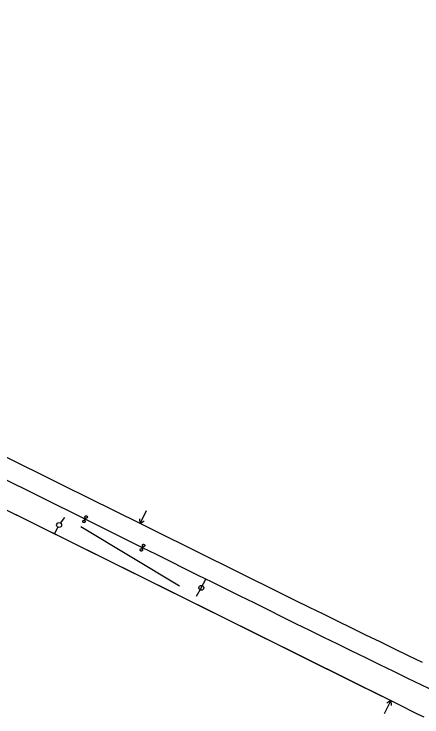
# Model space of a CAD drawing. Extents: x 6540402 to 6566579, y 5525343 to 5532423.
# Drawn here: x 6545209.9 to 6545293, y 5525970.1 to 5526113.5 of the extents above; entities that cross this region are included whole.
import ezdxf

# ---------------------------------------------------------------- set-up
doc = ezdxf.new("R2010")
doc.units = 0
for name, color, linetype in [('IR_ps_geometria', 7, 'Continuous'), ('TOR_PS_OPIS_T-opisy dodatkowe', 7, 'Continuous'), ('TOR_PS_OPIS_T-symbole geometrii', 7, 'Continuous'), ('TOR_PS_OPIS_T-ukresy', 7, 'Continuous'), ('TOR_PS_T-tory projektowane', 7, 'Continuous')]:
    doc.layers.add(name, color=color, linetype=linetype)

msp = doc.modelspace()

# ---------------------------------------------------------------- linework, layer by layer
at = {"layer": 'IR_ps_geometria'}
for points in [[(6545224.35, 5526010.46), (6545224.24, 5526010.23), (6545224.27, 5526010.22), (6545224.29, 5526010.2), (6545224.31, 5526010.17), (6545224.33, 5526010.15), (6545224.35, 5526010.12), (6545224.36, 5526010.09), (6545224.37, 5526010.06), (6545224.38, 5526010.02), (6545224.38, 5526009.99), (6545224.37, 5526009.96), (6545224.36, 5526009.93), (6545224.35, 5526009.9), (6545224.33, 5526009.87), (6545224.31, 5526009.84), (6545224.29, 5526009.82), (6545224.26, 5526009.8), (6545224.24, 5526009.78), (6545224.21, 5526009.77), (6545224.17, 5526009.76), (6545224.14, 5526009.76), (6545224.11, 5526009.76), (6545224.08, 5526009.76), (6545224.04, 5526009.77), (6545224.01, 5526009.78), (6545223.99, 5526009.8), (6545223.96, 5526009.82), (6545223.94, 5526009.84), (6545223.92, 5526009.87), (6545223.9, 5526009.9), (6545223.89, 5526009.93), (6545223.88, 5526009.96), (6545223.88, 5526009.99), (6545223.88, 5526010.02), (6545223.88, 5526010.06), (6545223.89, 5526010.09), (6545223.9, 5526010.12), (6545223.92, 5526010.15), (6545223.94, 5526010.17), (6545223.96, 5526010.2), (6545223.99, 5526010.22), (6545224.02, 5526010.23), (6545224.05, 5526010.24), (6545224.08, 5526010.25), (6545224.11, 5526010.26), (6545224.14, 5526010.26), (6545224.18, 5526010.25), (6545224.21, 5526010.24), (6545224.24, 5526010.23), (6545224.46, 5526010.68), (6545224.43, 5526010.7), (6545224.4, 5526010.72), (6545224.38, 5526010.74), (6545224.36, 5526010.77), (6545224.35, 5526010.79), (6545224.33, 5526010.82), (6545224.32, 5526010.86), (6545224.32, 5526010.89), (6545224.32, 5526010.92), (6545224.33, 5526010.95), (6545224.33, 5526010.98), (6545224.35, 5526011.01), (6545224.36, 5526011.04), (6545224.38, 5526011.07), (6545224.41, 5526011.09), (6545224.43, 5526011.11), (6545224.46, 5526011.13), (6545224.49, 5526011.14), (6545224.52, 5526011.15), (6545224.55, 5526011.15), (6545224.59, 5526011.15), (6545224.62, 5526011.15), (6545224.65, 5526011.14), (6545224.68, 5526011.13), (6545224.71, 5526011.11), (6545224.74, 5526011.09), (6545224.76, 5526011.07), (6545224.78, 5526011.04), (6545224.79, 5526011.01), (6545224.81, 5526010.98), (6545224.82, 5526010.95), (6545224.82, 5526010.92), (6545224.82, 5526010.89), (6545224.82, 5526010.85), (6545224.81, 5526010.82), (6545224.79, 5526010.79), (6545224.78, 5526010.76), (6545224.76, 5526010.74), (6545224.73, 5526010.72), (6545224.71, 5526010.7), (6545224.68, 5526010.68), (6545224.65, 5526010.67), (6545224.62, 5526010.66), (6545224.59, 5526010.65), (6545224.55, 5526010.65), (6545224.52, 5526010.66), (6545224.49, 5526010.67), (6545224.46, 5526010.68)], [(6545224.35, 5526010.46), (6545224.24, 5526010.23), (6545224.27, 5526010.22), (6545224.29, 5526010.2), (6545224.31, 5526010.17), (6545224.33, 5526010.15), (6545224.35, 5526010.12), (6545224.36, 5526010.09), (6545224.37, 5526010.06), (6545224.38, 5526010.02), (6545224.38, 5526009.99), (6545224.37, 5526009.96), (6545224.36, 5526009.93), (6545224.35, 5526009.9), (6545224.33, 5526009.87), (6545224.31, 5526009.84), (6545224.29, 5526009.82), (6545224.26, 5526009.8), (6545224.24, 5526009.78), (6545224.21, 5526009.77), (6545224.17, 5526009.76), (6545224.14, 5526009.76), (6545224.11, 5526009.76), (6545224.08, 5526009.76), (6545224.04, 5526009.77), (6545224.01, 5526009.78), (6545223.99, 5526009.8), (6545223.96, 5526009.82), (6545223.94, 5526009.84), (6545223.92, 5526009.87), (6545223.9, 5526009.9), (6545223.89, 5526009.93), (6545223.88, 5526009.96), (6545223.88, 5526009.99), (6545223.88, 5526010.02), (6545223.88, 5526010.06), (6545223.89, 5526010.09), (6545223.9, 5526010.12), (6545223.92, 5526010.15), (6545223.94, 5526010.17), (6545223.96, 5526010.2), (6545223.99, 5526010.22), (6545224.02, 5526010.23), (6545224.05, 5526010.24), (6545224.08, 5526010.25), (6545224.11, 5526010.26), (6545224.14, 5526010.26), (6545224.18, 5526010.25), (6545224.21, 5526010.24), (6545224.24, 5526010.23), (6545224.46, 5526010.68), (6545224.43, 5526010.7), (6545224.4, 5526010.72), (6545224.38, 5526010.74), (6545224.36, 5526010.77), (6545224.35, 5526010.79), (6545224.33, 5526010.82), (6545224.32, 5526010.86), (6545224.32, 5526010.89), (6545224.32, 5526010.92), (6545224.33, 5526010.95), (6545224.33, 5526010.98), (6545224.35, 5526011.01), (6545224.36, 5526011.04), (6545224.38, 5526011.07), (6545224.41, 5526011.09), (6545224.43, 5526011.11), (6545224.46, 5526011.13), (6545224.49, 5526011.14), (6545224.52, 5526011.15), (6545224.55, 5526011.15), (6545224.59, 5526011.15), (6545224.62, 5526011.15), (6545224.65, 5526011.14), (6545224.68, 5526011.13), (6545224.71, 5526011.11), (6545224.74, 5526011.09), (6545224.76, 5526011.07), (6545224.78, 5526011.04), (6545224.79, 5526011.01), (6545224.81, 5526010.98), (6545224.82, 5526010.95), (6545224.82, 5526010.92), (6545224.82, 5526010.89), (6545224.82, 5526010.85), (6545224.81, 5526010.82), (6545224.79, 5526010.79), (6545224.78, 5526010.76), (6545224.76, 5526010.74), (6545224.73, 5526010.72), (6545224.71, 5526010.7), (6545224.68, 5526010.68), (6545224.65, 5526010.67), (6545224.62, 5526010.66), (6545224.59, 5526010.65), (6545224.55, 5526010.65), (6545224.52, 5526010.66), (6545224.49, 5526010.67), (6545224.46, 5526010.68)], [(6545224.35, 5526010.46), (6545224.24, 5526010.23), (6545224.27, 5526010.22), (6545224.29, 5526010.2), (6545224.31, 5526010.17), (6545224.33, 5526010.15), (6545224.35, 5526010.12), (6545224.36, 5526010.09), (6545224.37, 5526010.06), (6545224.38, 5526010.02), (6545224.38, 5526009.99), (6545224.37, 5526009.96), (6545224.36, 5526009.93), (6545224.35, 5526009.9), (6545224.33, 5526009.87), (6545224.31, 5526009.84), (6545224.29, 5526009.82), (6545224.26, 5526009.8), (6545224.24, 5526009.78), (6545224.21, 5526009.77), (6545224.17, 5526009.76), (6545224.14, 5526009.76), (6545224.11, 5526009.76), (6545224.08, 5526009.76), (6545224.04, 5526009.77), (6545224.01, 5526009.78), (6545223.99, 5526009.8), (6545223.96, 5526009.82), (6545223.94, 5526009.84), (6545223.92, 5526009.87), (6545223.9, 5526009.9), (6545223.89, 5526009.93), (6545223.88, 5526009.96), (6545223.88, 5526009.99), (6545223.88, 5526010.02), (6545223.88, 5526010.06), (6545223.89, 5526010.09), (6545223.9, 5526010.12), (6545223.92, 5526010.15), (6545223.94, 5526010.17), (6545223.96, 5526010.2), (6545223.99, 5526010.22), (6545224.02, 5526010.23), (6545224.05, 5526010.24), (6545224.08, 5526010.25), (6545224.11, 5526010.26), (6545224.14, 5526010.26), (6545224.18, 5526010.25), (6545224.21, 5526010.24), (6545224.24, 5526010.23), (6545224.46, 5526010.68), (6545224.43, 5526010.7), (6545224.4, 5526010.72), (6545224.38, 5526010.74), (6545224.36, 5526010.77), (6545224.35, 5526010.79), (6545224.33, 5526010.82), (6545224.32, 5526010.86), (6545224.32, 5526010.89), (6545224.32, 5526010.92), (6545224.33, 5526010.95), (6545224.33, 5526010.98), (6545224.35, 5526011.01), (6545224.36, 5526011.04), (6545224.38, 5526011.07), (6545224.41, 5526011.09), (6545224.43, 5526011.11), (6545224.46, 5526011.13), (6545224.49, 5526011.14), (6545224.52, 5526011.15), (6545224.55, 5526011.15), (6545224.59, 5526011.15), (6545224.62, 5526011.15), (6545224.65, 5526011.14), (6545224.68, 5526011.13), (6545224.71, 5526011.11), (6545224.74, 5526011.09), (6545224.76, 5526011.07), (6545224.78, 5526011.04), (6545224.79, 5526011.01), (6545224.81, 5526010.98), (6545224.82, 5526010.95), (6545224.82, 5526010.92), (6545224.82, 5526010.89), (6545224.82, 5526010.85), (6545224.81, 5526010.82), (6545224.79, 5526010.79), (6545224.78, 5526010.76), (6545224.76, 5526010.74), (6545224.73, 5526010.72), (6545224.71, 5526010.7), (6545224.68, 5526010.68), (6545224.65, 5526010.67), (6545224.62, 5526010.66), (6545224.59, 5526010.65), (6545224.55, 5526010.65), (6545224.52, 5526010.66), (6545224.49, 5526010.67), (6545224.46, 5526010.68)], [(6545224.35, 5526010.46), (6545224.24, 5526010.23), (6545224.27, 5526010.22), (6545224.29, 5526010.2), (6545224.31, 5526010.17), (6545224.33, 5526010.15), (6545224.35, 5526010.12), (6545224.36, 5526010.09), (6545224.37, 5526010.06), (6545224.38, 5526010.02), (6545224.38, 5526009.99), (6545224.37, 5526009.96), (6545224.36, 5526009.93), (6545224.35, 5526009.9), (6545224.33, 5526009.87), (6545224.31, 5526009.84), (6545224.29, 5526009.82), (6545224.26, 5526009.8), (6545224.24, 5526009.78), (6545224.21, 5526009.77), (6545224.17, 5526009.76), (6545224.14, 5526009.76), (6545224.11, 5526009.76), (6545224.08, 5526009.76), (6545224.04, 5526009.77), (6545224.01, 5526009.78), (6545223.99, 5526009.8), (6545223.96, 5526009.82), (6545223.94, 5526009.84), (6545223.92, 5526009.87), (6545223.9, 5526009.9), (6545223.89, 5526009.93), (6545223.88, 5526009.96), (6545223.88, 5526009.99), (6545223.88, 5526010.02), (6545223.88, 5526010.06), (6545223.89, 5526010.09), (6545223.9, 5526010.12), (6545223.92, 5526010.15), (6545223.94, 5526010.17), (6545223.96, 5526010.2), (6545223.99, 5526010.22), (6545224.02, 5526010.23), (6545224.05, 5526010.24), (6545224.08, 5526010.25), (6545224.11, 5526010.26), (6545224.14, 5526010.26), (6545224.18, 5526010.25), (6545224.21, 5526010.24), (6545224.24, 5526010.23), (6545224.46, 5526010.68), (6545224.43, 5526010.7), (6545224.4, 5526010.72), (6545224.38, 5526010.74), (6545224.36, 5526010.77), (6545224.35, 5526010.79), (6545224.33, 5526010.82), (6545224.32, 5526010.86), (6545224.32, 5526010.89), (6545224.32, 5526010.92), (6545224.33, 5526010.95), (6545224.33, 5526010.98), (6545224.35, 5526011.01), (6545224.36, 5526011.04), (6545224.38, 5526011.07), (6545224.41, 5526011.09), (6545224.43, 5526011.11), (6545224.46, 5526011.13), (6545224.49, 5526011.14), (6545224.52, 5526011.15), (6545224.55, 5526011.15), (6545224.59, 5526011.15), (6545224.62, 5526011.15), (6545224.65, 5526011.14), (6545224.68, 5526011.13), (6545224.71, 5526011.11), (6545224.74, 5526011.09), (6545224.76, 5526011.07), (6545224.78, 5526011.04), (6545224.79, 5526011.01), (6545224.81, 5526010.98), (6545224.82, 5526010.95), (6545224.82, 5526010.92), (6545224.82, 5526010.89), (6545224.82, 5526010.85), (6545224.81, 5526010.82), (6545224.79, 5526010.79), (6545224.78, 5526010.76), (6545224.76, 5526010.74), (6545224.73, 5526010.72), (6545224.71, 5526010.7), (6545224.68, 5526010.68), (6545224.65, 5526010.67), (6545224.62, 5526010.66), (6545224.59, 5526010.65), (6545224.55, 5526010.65), (6545224.52, 5526010.66), (6545224.49, 5526010.67), (6545224.46, 5526010.68)], [(6545236.05, 5526004.65), (6545235.94, 5526004.42), (6545235.96, 5526004.41), (6545235.99, 5526004.39), (6545236.01, 5526004.37), (6545236.03, 5526004.34), (6545236.05, 5526004.31), (6545236.06, 5526004.28), (6545236.07, 5526004.25), (6545236.07, 5526004.22), (6545236.07, 5526004.18), (6545236.07, 5526004.15), (6545236.06, 5526004.12), (6545236.05, 5526004.09), (6545236.03, 5526004.06), (6545236.01, 5526004.04), (6545235.99, 5526004.01), (6545235.96, 5526003.99), (6545235.93, 5526003.98), (6545235.9, 5526003.96), (6545235.87, 5526003.96), (6545235.84, 5526003.95), (6545235.81, 5526003.95), (6545235.78, 5526003.96), (6545235.74, 5526003.96), (6545235.71, 5526003.98), (6545235.69, 5526003.99), (6545235.66, 5526004.01), (6545235.64, 5526004.04), (6545235.62, 5526004.06), (6545235.6, 5526004.09), (6545235.59, 5526004.12), (6545235.58, 5526004.15), (6545235.58, 5526004.19), (6545235.58, 5526004.22), (6545235.58, 5526004.25), (6545235.59, 5526004.28), (6545235.6, 5526004.31), (6545235.62, 5526004.34), (6545235.64, 5526004.37), (6545235.66, 5526004.39), (6545235.69, 5526004.41), (6545235.71, 5526004.43), (6545235.74, 5526004.44), (6545235.78, 5526004.45), (6545235.81, 5526004.45), (6545235.84, 5526004.45), (6545235.87, 5526004.45), (6545235.91, 5526004.44), (6545235.94, 5526004.42), (6545236.16, 5526004.87), (6545236.13, 5526004.89), (6545236.1, 5526004.91), (6545236.08, 5526004.93), (6545236.06, 5526004.96), (6545236.04, 5526004.99), (6545236.03, 5526005.02), (6545236.02, 5526005.05), (6545236.02, 5526005.08), (6545236.02, 5526005.11), (6545236.02, 5526005.15), (6545236.03, 5526005.18), (6545236.05, 5526005.21), (6545236.06, 5526005.24), (6545236.08, 5526005.26), (6545236.1, 5526005.29), (6545236.13, 5526005.3), (6545236.16, 5526005.32), (6545236.19, 5526005.33), (6545236.22, 5526005.34), (6545236.25, 5526005.35), (6545236.29, 5526005.35), (6545236.32, 5526005.34), (6545236.35, 5526005.33), (6545236.38, 5526005.32), (6545236.41, 5526005.3), (6545236.43, 5526005.28), (6545236.46, 5526005.26), (6545236.48, 5526005.24), (6545236.49, 5526005.21), (6545236.51, 5526005.18), (6545236.51, 5526005.14), (6545236.52, 5526005.11), (6545236.52, 5526005.08), (6545236.51, 5526005.05), (6545236.51, 5526005.02), (6545236.49, 5526004.99), (6545236.48, 5526004.96), (6545236.46, 5526004.93), (6545236.43, 5526004.91), (6545236.41, 5526004.89), (6545236.38, 5526004.87), (6545236.35, 5526004.86), (6545236.32, 5526004.85), (6545236.29, 5526004.85), (6545236.25, 5526004.85), (6545236.22, 5526004.85), (6545236.19, 5526004.86), (6545236.16, 5526004.87)], [(6545236.05, 5526004.65), (6545235.94, 5526004.42), (6545235.96, 5526004.41), (6545235.99, 5526004.39), (6545236.01, 5526004.37), (6545236.03, 5526004.34), (6545236.05, 5526004.31), (6545236.06, 5526004.28), (6545236.07, 5526004.25), (6545236.07, 5526004.22), (6545236.07, 5526004.18), (6545236.07, 5526004.15), (6545236.06, 5526004.12), (6545236.05, 5526004.09), (6545236.03, 5526004.06), (6545236.01, 5526004.04), (6545235.99, 5526004.01), (6545235.96, 5526003.99), (6545235.93, 5526003.98), (6545235.9, 5526003.96), (6545235.87, 5526003.96), (6545235.84, 5526003.95), (6545235.81, 5526003.95), (6545235.78, 5526003.96), (6545235.74, 5526003.96), (6545235.71, 5526003.98), (6545235.69, 5526003.99), (6545235.66, 5526004.01), (6545235.64, 5526004.04), (6545235.62, 5526004.06), (6545235.6, 5526004.09), (6545235.59, 5526004.12), (6545235.58, 5526004.15), (6545235.58, 5526004.19), (6545235.58, 5526004.22), (6545235.58, 5526004.25), (6545235.59, 5526004.28), (6545235.6, 5526004.31), (6545235.62, 5526004.34), (6545235.64, 5526004.37), (6545235.66, 5526004.39), (6545235.69, 5526004.41), (6545235.71, 5526004.43), (6545235.74, 5526004.44), (6545235.78, 5526004.45), (6545235.81, 5526004.45), (6545235.84, 5526004.45), (6545235.87, 5526004.45), (6545235.91, 5526004.44), (6545235.94, 5526004.42), (6545236.16, 5526004.87), (6545236.13, 5526004.89), (6545236.1, 5526004.91), (6545236.08, 5526004.93), (6545236.06, 5526004.96), (6545236.04, 5526004.99), (6545236.03, 5526005.02), (6545236.02, 5526005.05), (6545236.02, 5526005.08), (6545236.02, 5526005.11), (6545236.02, 5526005.15), (6545236.03, 5526005.18), (6545236.05, 5526005.21), (6545236.06, 5526005.24), (6545236.08, 5526005.26), (6545236.1, 5526005.29), (6545236.13, 5526005.3), (6545236.16, 5526005.32), (6545236.19, 5526005.33), (6545236.22, 5526005.34), (6545236.25, 5526005.35), (6545236.29, 5526005.35), (6545236.32, 5526005.34), (6545236.35, 5526005.33), (6545236.38, 5526005.32), (6545236.41, 5526005.3), (6545236.43, 5526005.28), (6545236.46, 5526005.26), (6545236.48, 5526005.24), (6545236.49, 5526005.21), (6545236.51, 5526005.18), (6545236.51, 5526005.14), (6545236.52, 5526005.11), (6545236.52, 5526005.08), (6545236.51, 5526005.05), (6545236.51, 5526005.02), (6545236.49, 5526004.99), (6545236.48, 5526004.96), (6545236.46, 5526004.93), (6545236.43, 5526004.91), (6545236.41, 5526004.89), (6545236.38, 5526004.87), (6545236.35, 5526004.86), (6545236.32, 5526004.85), (6545236.29, 5526004.85), (6545236.25, 5526004.85), (6545236.22, 5526004.85), (6545236.19, 5526004.86), (6545236.16, 5526004.87)], [(6545236.05, 5526004.65), (6545235.94, 5526004.42), (6545235.96, 5526004.41), (6545235.99, 5526004.39), (6545236.01, 5526004.37), (6545236.03, 5526004.34), (6545236.05, 5526004.31), (6545236.06, 5526004.28), (6545236.07, 5526004.25), (6545236.07, 5526004.22), (6545236.07, 5526004.18), (6545236.07, 5526004.15), (6545236.06, 5526004.12), (6545236.05, 5526004.09), (6545236.03, 5526004.06), (6545236.01, 5526004.04), (6545235.99, 5526004.01), (6545235.96, 5526003.99), (6545235.93, 5526003.98), (6545235.9, 5526003.96), (6545235.87, 5526003.96), (6545235.84, 5526003.95), (6545235.81, 5526003.95), (6545235.78, 5526003.96), (6545235.74, 5526003.96), (6545235.71, 5526003.98), (6545235.69, 5526003.99), (6545235.66, 5526004.01), (6545235.64, 5526004.04), (6545235.62, 5526004.06), (6545235.6, 5526004.09), (6545235.59, 5526004.12), (6545235.58, 5526004.15), (6545235.58, 5526004.19), (6545235.58, 5526004.22), (6545235.58, 5526004.25), (6545235.59, 5526004.28), (6545235.6, 5526004.31), (6545235.62, 5526004.34), (6545235.64, 5526004.37), (6545235.66, 5526004.39), (6545235.69, 5526004.41), (6545235.71, 5526004.43), (6545235.74, 5526004.44), (6545235.78, 5526004.45), (6545235.81, 5526004.45), (6545235.84, 5526004.45), (6545235.87, 5526004.45), (6545235.91, 5526004.44), (6545235.94, 5526004.42), (6545236.16, 5526004.87), (6545236.13, 5526004.89), (6545236.1, 5526004.91), (6545236.08, 5526004.93), (6545236.06, 5526004.96), (6545236.04, 5526004.99), (6545236.03, 5526005.02), (6545236.02, 5526005.05), (6545236.02, 5526005.08), (6545236.02, 5526005.11), (6545236.02, 5526005.15), (6545236.03, 5526005.18), (6545236.05, 5526005.21), (6545236.06, 5526005.24), (6545236.08, 5526005.26), (6545236.1, 5526005.29), (6545236.13, 5526005.3), (6545236.16, 5526005.32), (6545236.19, 5526005.33), (6545236.22, 5526005.34), (6545236.25, 5526005.35), (6545236.29, 5526005.35), (6545236.32, 5526005.34), (6545236.35, 5526005.33), (6545236.38, 5526005.32), (6545236.41, 5526005.3), (6545236.43, 5526005.28), (6545236.46, 5526005.26), (6545236.48, 5526005.24), (6545236.49, 5526005.21), (6545236.51, 5526005.18), (6545236.51, 5526005.14), (6545236.52, 5526005.11), (6545236.52, 5526005.08), (6545236.51, 5526005.05), (6545236.51, 5526005.02), (6545236.49, 5526004.99), (6545236.48, 5526004.96), (6545236.46, 5526004.93), (6545236.43, 5526004.91), (6545236.41, 5526004.89), (6545236.38, 5526004.87), (6545236.35, 5526004.86), (6545236.32, 5526004.85), (6545236.29, 5526004.85), (6545236.25, 5526004.85), (6545236.22, 5526004.85), (6545236.19, 5526004.86), (6545236.16, 5526004.87)], [(6545236.05, 5526004.65), (6545235.94, 5526004.42), (6545235.96, 5526004.41), (6545235.99, 5526004.39), (6545236.01, 5526004.37), (6545236.03, 5526004.34), (6545236.05, 5526004.31), (6545236.06, 5526004.28), (6545236.07, 5526004.25), (6545236.07, 5526004.22), (6545236.07, 5526004.18), (6545236.07, 5526004.15), (6545236.06, 5526004.12), (6545236.05, 5526004.09), (6545236.03, 5526004.06), (6545236.01, 5526004.04), (6545235.99, 5526004.01), (6545235.96, 5526003.99), (6545235.93, 5526003.98), (6545235.9, 5526003.96), (6545235.87, 5526003.96), (6545235.84, 5526003.95), (6545235.81, 5526003.95), (6545235.78, 5526003.96), (6545235.74, 5526003.96), (6545235.71, 5526003.98), (6545235.69, 5526003.99), (6545235.66, 5526004.01), (6545235.64, 5526004.04), (6545235.62, 5526004.06), (6545235.6, 5526004.09), (6545235.59, 5526004.12), (6545235.58, 5526004.15), (6545235.58, 5526004.19), (6545235.58, 5526004.22), (6545235.58, 5526004.25), (6545235.59, 5526004.28), (6545235.6, 5526004.31), (6545235.62, 5526004.34), (6545235.64, 5526004.37), (6545235.66, 5526004.39), (6545235.69, 5526004.41), (6545235.71, 5526004.43), (6545235.74, 5526004.44), (6545235.78, 5526004.45), (6545235.81, 5526004.45), (6545235.84, 5526004.45), (6545235.87, 5526004.45), (6545235.91, 5526004.44), (6545235.94, 5526004.42), (6545236.16, 5526004.87), (6545236.13, 5526004.89), (6545236.1, 5526004.91), (6545236.08, 5526004.93), (6545236.06, 5526004.96), (6545236.04, 5526004.99), (6545236.03, 5526005.02), (6545236.02, 5526005.05), (6545236.02, 5526005.08), (6545236.02, 5526005.11), (6545236.02, 5526005.15), (6545236.03, 5526005.18), (6545236.05, 5526005.21), (6545236.06, 5526005.24), (6545236.08, 5526005.26), (6545236.1, 5526005.29), (6545236.13, 5526005.3), (6545236.16, 5526005.32), (6545236.19, 5526005.33), (6545236.22, 5526005.34), (6545236.25, 5526005.35), (6545236.29, 5526005.35), (6545236.32, 5526005.34), (6545236.35, 5526005.33), (6545236.38, 5526005.32), (6545236.41, 5526005.3), (6545236.43, 5526005.28), (6545236.46, 5526005.26), (6545236.48, 5526005.24), (6545236.49, 5526005.21), (6545236.51, 5526005.18), (6545236.51, 5526005.14), (6545236.52, 5526005.11), (6545236.52, 5526005.08), (6545236.51, 5526005.05), (6545236.51, 5526005.02), (6545236.49, 5526004.99), (6545236.48, 5526004.96), (6545236.46, 5526004.93), (6545236.43, 5526004.91), (6545236.41, 5526004.89), (6545236.38, 5526004.87), (6545236.35, 5526004.86), (6545236.32, 5526004.85), (6545236.29, 5526004.85), (6545236.25, 5526004.85), (6545236.22, 5526004.85), (6545236.19, 5526004.86), (6545236.16, 5526004.87)]]:
    msp.add_lwpolyline(points, close=True, dxfattribs=at)
at = {"layer": 'TOR_PS_OPIS_T-symbole geometrii'}
for p, q in [((6545235.56, 5526009.56), (6545236.9, 5526012.25)), ((6545235.56, 5526009.56), (6545235.5, 5526010.56)), ((6545235.56, 5526009.56), (6545236.39, 5526010.11)), ((6545286.66, 5525973.48), (6545285.33, 5525970.79)), ((6545286.66, 5525973.48), (6545285.83, 5525972.93)), ((6545286.66, 5525973.48), (6545286.72, 5525972.48))]:
    msp.add_line(p, q, dxfattribs=at)
at = {"layer": 'TOR_PS_OPIS_T-ukresy'}
for p, q in [((6545219.36, 5526009.67), (6545220.22, 5526010.81)), ((6545218.81, 5526008.83), (6545218.1, 5526007.57)), ((6545248.04, 5525996.46), (6545248.93, 5525998.26)), ((6545248.04, 5525996.46), (6545247.01, 5525994.73))]:
    msp.add_line(p, q, dxfattribs=at)
for centre in [(6545219.06, 5526009.27), (6545248.04, 5525996.46)]:
    msp.add_circle(centre, 0.5, dxfattribs=at)
at = {"layer": 'TOR_PS_T-tory projektowane'}
for p, q in [((6544530.07, 5526349.02), (6545286.66, 5525973.48)), ((6544972.13, 5526129.6), (6545286.66, 5525973.48)), ((6545009.39, 5526111.11), (6545286.66, 5525973.48)), ((6545015.74, 5526107.95), (6545286.66, 5525973.48)), ((6545053, 5526089.46), (6545286.66, 5525973.48)), ((6545053, 5526089.46), (6545242.74, 5525995.28)), ((6545220, 5526017.28), (6545182.75, 5526035.77)), ((6545224.35, 5526010.46), (6545187.09, 5526028.95)), ((6545235.56, 5526009.56), (6545220, 5526017.28)), ((6545236.05, 5526004.65), (6545224.35, 5526010.46)), ((6545243.57, 5525996.8), (6545223.51, 5526008.93)), ((6545242.74, 5525995.28), (6545286.66, 5525973.48)), ((6545242.74, 5525995.28), (6545279.99, 5525976.79)), ((6545279.99, 5525976.79), (6545286.66, 5525973.48))]:
    msp.add_line(p, q, dxfattribs=at)
for points in [[(6545293.12, 5525981.23), (6545290.23, 5525982.63), (6545287.35, 5525984.03), (6545284.46, 5525985.43), (6545281.58, 5525986.84), (6545278.7, 5525988.25), (6545275.82, 5525989.66), (6545272.94, 5525991.07), (6545270.06, 5525992.49), (6545267.18, 5525993.91), (6545264.31, 5525995.32), (6545261.43, 5525996.74), (6545258.55, 5525998.16), (6545255.68, 5525999.59), (6545252.8, 5526001.01), (6545249.93, 5526002.43), (6545247.06, 5526003.86), (6545244.18, 5526005.28), (6545241.31, 5526006.71), (6545238.44, 5526008.13), (6545235.56, 5526009.56)], [(6545295.84, 5525975.24), (6545292.98, 5525976.62), (6545290.13, 5525978), (6545287.27, 5525979.39), (6545284.42, 5525980.78), (6545281.57, 5525982.17), (6545278.72, 5525983.57), (6545275.87, 5525984.96), (6545273.02, 5525986.36), (6545270.17, 5525987.76), (6545267.33, 5525989.16), (6545264.48, 5525990.56), (6545261.64, 5525991.97), (6545258.79, 5525993.38), (6545255.95, 5525994.78), (6545253.1, 5525996.19), (6545250.26, 5525997.6), (6545247.42, 5525999.01), (6545244.57, 5526000.42), (6545241.73, 5526001.83), (6545238.89, 5526003.24), (6545236.05, 5526004.65)], [(6545286.66, 5525973.48), (6545288.01, 5525972.81), (6545289.35, 5525972.15), (6545290.69, 5525971.48), (6545292.04, 5525970.81), (6545293.38, 5525970.14)]]:
    msp.add_lwpolyline(points, dxfattribs=at)

# ---------------------------------------------------------------- texts
at = {"layer": 'TOR_PS_OPIS_T-opisy dodatkowe'}
msp.add_text('Wiadukt kolejowy nad ul. Jagiellońską', height=35, rotation=245.2208, dxfattribs=at).set_placement((6545429.59, 5526745.77))

doc.saveas('drawing.dxf')
